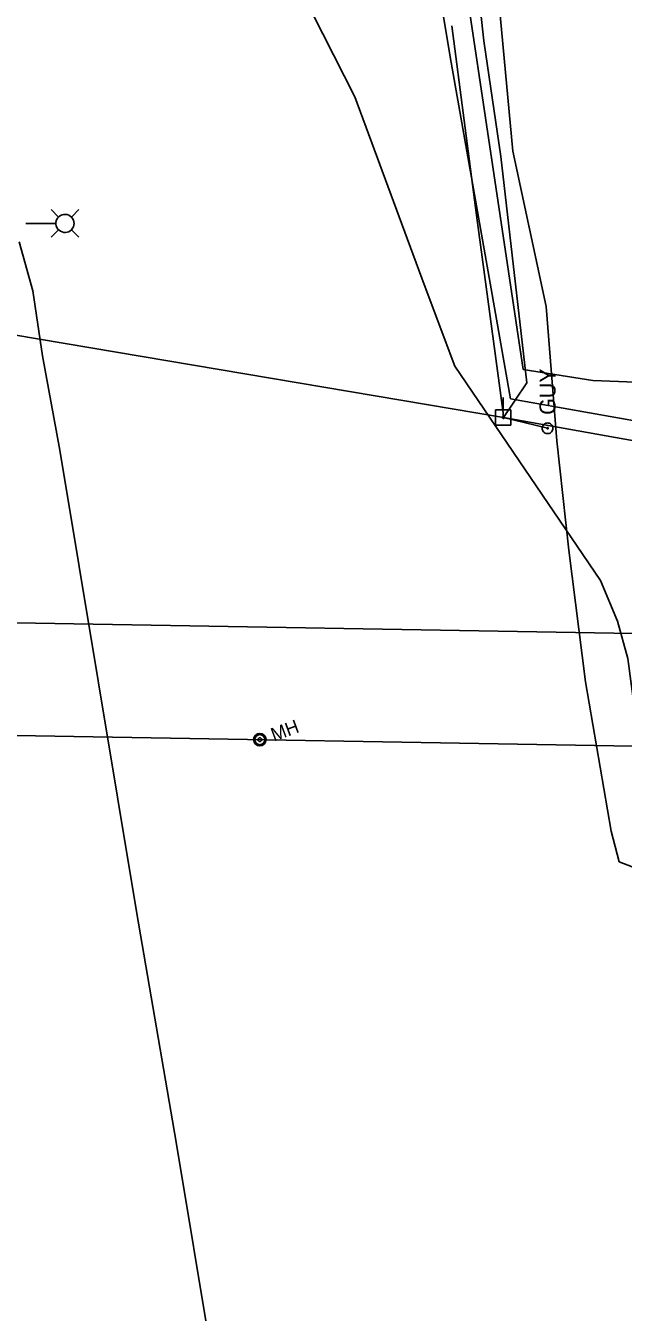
# Model space of a CAD drawing. Extents: x 596028 to 606371, y 330010 to 403088.
# Drawn here: x 604446.4 to 604589.6, y 337868.2 to 338176.7 of the extents above; entities that cross this region are included whole.
import ezdxf

# ---------------------------------------------------------------- set-up
doc = ezdxf.new("R2010")
doc.units = 0
for name, color, linetype in [('E_FTMS_Conduit', 7, 'Continuous'), ('E_LTG', 7, 'Continuous'), ('E_LTG_CID', 7, 'Continuous'), ('E_UTL_E_UG', 7, 'Continuous'), ('E_UTL_EGuyWire', 7, 'Continuous'), ('E_UTL_EPowerPole', 7, 'Continuous'), ('E_UTL_Overhead', 7, 'Continuous'), ('E_UTL_SAN_MH', 7, 'Continuous'), ('E_UTL_SAN_UG_MMSD', 7, 'Continuous'), ('E_UTL_T_UG', 7, 'Continuous'), ('E_UTL_TV_UG', 7, 'Continuous')]:
    doc.layers.add(name, color=color, linetype=linetype)

msp = doc.modelspace()

# ---------------------------------------------------------------- linework, layer by layer
at = {"layer": 'E_FTMS_Conduit'}
msp.add_lwpolyline([(604586.79, 337850.4), (604597.83, 337855.35), (604594.44, 337908.62), (604593.95, 337938.1), (604592.48, 337978.69), (604593.09, 337991.4), (604592.23, 338012.83), (604590.67, 338024.91), (604588.22, 338033.89), (604584.13, 338043.61), (604549.18, 338095.05), (604541.85, 338114.6), (604525.21, 338159.57), (604492.18, 338224.83), (604485.27, 338243.18), (604482.26, 338261.55)], dxfattribs=at)
at = {"layer": 'E_LTG'}
for points in [[(604454.24, 338130.78), (604452.46, 338132.55)], [(604457.94, 338129.25), (604457.9, 338129.67), (604457.78, 338130.06), (604457.59, 338130.43), (604457.34, 338130.76), (604457.03, 338131.03), (604456.67, 338131.23), (604456.28, 338131.37), (604455.87, 338131.43), (604455.45, 338131.41), (604455.05, 338131.31), (604454.68, 338131.14), (604454.34, 338130.9), (604454.05, 338130.6), (604453.83, 338130.25), (604453.68, 338129.87), (604453.6, 338129.46), (604453.6, 338129.05), (604453.68, 338128.64), (604453.83, 338128.26), (604454.05, 338127.91), (604454.34, 338127.61), (604454.68, 338127.37), (604455.05, 338127.2), (604455.45, 338127.1), (604455.87, 338127.08), (604456.28, 338127.14), (604456.67, 338127.27), (604457.03, 338127.48), (604457.34, 338127.75), (604457.59, 338128.08), (604457.78, 338128.45), (604457.9, 338128.84), (604457.94, 338129.25)], [(604457.29, 338130.78), (604459.07, 338132.55)], [(604453.55, 338129.25), (604446.37, 338129.25)], [(604454.24, 338127.73), (604452.46, 338125.95)], [(604457.29, 338127.73), (604459.07, 338125.95)]]:
    msp.add_lwpolyline(points, dxfattribs=at)
at = {"layer": 'E_LTG_CID'}
msp.add_lwpolyline([(604496.48, 337824.9), (604490.59, 337851.15), (604490.59, 337851.15), (604490.25, 337852.6), (604490.82, 337858.46), (604482.37, 337908.96), (604473.02, 337963.75), (604454.51, 338074.88), (604450.35, 338097.54), (604448.04, 338113.09), (604444.75, 338124.83)], dxfattribs=at)
at = {"layer": 'E_UTL_E_UG'}
for points in [[(604588.6, 337976.16), (604586.69, 337983.52), (604580.49, 338019.34), (604576.56, 338050.94), (604573.68, 338077.08), (604571.06, 338109.32), (604563.13, 338146.56), (604558.94, 338191.25), (604558.69, 338219.18), (604562.65, 338218.53), (604569.74, 338213.69)], [(604588.6, 337976.16), (604596.53, 337973.13), (604618.5, 337973.43), (604665.68, 337974.88), (604691.89, 337975.81)]]:
    msp.add_lwpolyline(points, dxfattribs=at)
at = {"layer": 'E_UTL_EGuyWire'}
msp.add_line((604571.42, 338080.12), (604560.83, 338082.73), dxfattribs=at)
for points in [[(604571.42, 338081.41), (604571.18, 338081.38), (604570.94, 338081.32), (604570.73, 338081.2), (604570.54, 338081.05), (604570.38, 338080.87), (604570.25, 338080.66), (604570.17, 338080.43), (604570.14, 338080.19), (604570.15, 338079.94), (604570.21, 338079.7), (604570.31, 338079.48), (604570.45, 338079.28), (604570.63, 338079.12), (604570.83, 338078.98), (604571.06, 338078.89), (604571.3, 338078.85), (604571.54, 338078.85), (604571.78, 338078.89), (604572.01, 338078.98), (604572.21, 338079.12), (604572.39, 338079.28), (604572.53, 338079.48), (604572.63, 338079.7), (604572.69, 338079.94), (604572.7, 338080.19), (604572.67, 338080.43), (604572.59, 338080.66), (604572.47, 338080.87), (604572.31, 338081.05), (604572.11, 338081.2), (604571.9, 338081.32), (604571.66, 338081.38), (604571.42, 338081.41)], [(604571.42, 338080.28), (604571.39, 338080.28), (604571.36, 338080.27), (604571.33, 338080.26), (604571.31, 338080.24), (604571.29, 338080.22), (604571.28, 338080.19), (604571.27, 338080.16), (604571.26, 338080.13), (604571.26, 338080.1), (604571.27, 338080.07), (604571.28, 338080.04), (604571.3, 338080.02), (604571.32, 338080), (604571.35, 338079.98), (604571.38, 338079.97), (604571.41, 338079.96), (604571.44, 338079.96), (604571.47, 338079.97), (604571.49, 338079.98), (604571.52, 338080), (604571.54, 338080.02), (604571.56, 338080.04), (604571.57, 338080.07), (604571.58, 338080.1), (604571.58, 338080.13), (604571.58, 338080.16), (604571.57, 338080.19), (604571.55, 338080.22), (604571.53, 338080.24), (604571.51, 338080.26), (604571.48, 338080.27), (604571.45, 338080.28), (604571.42, 338080.28)]]:
    msp.add_lwpolyline(points, dxfattribs=at)
at = {"layer": 'E_UTL_EPowerPole'}
for points in [[(604560.79, 338084.57), (604560.79, 338087.48)], [(604562.64, 338084.57), (604558.95, 338084.57)], [(604558.95, 338084.57), (604558.95, 338080.88)], [(604562.64, 338080.88), (604562.64, 338084.57)], [(604558.95, 338080.88), (604562.64, 338080.88)], [(604561.06, 338082.73), (604561.06, 338082.77), (604561.05, 338082.82), (604561.03, 338082.86), (604561, 338082.89), (604560.96, 338082.92), (604560.92, 338082.95), (604560.88, 338082.96), (604560.84, 338082.97), (604560.79, 338082.97), (604560.75, 338082.95), (604560.71, 338082.94), (604560.67, 338082.91), (604560.64, 338082.88), (604560.61, 338082.84), (604560.6, 338082.8), (604560.59, 338082.75), (604560.59, 338082.71), (604560.6, 338082.66), (604560.61, 338082.62), (604560.64, 338082.58), (604560.67, 338082.55), (604560.71, 338082.52), (604560.75, 338082.5), (604560.79, 338082.49), (604560.84, 338082.49), (604560.88, 338082.5), (604560.92, 338082.51), (604560.96, 338082.53), (604561, 338082.56), (604561.03, 338082.6), (604561.05, 338082.64), (604561.06, 338082.68), (604561.06, 338082.73)]]:
    msp.add_lwpolyline(points, dxfattribs=at)
at = {"layer": 'E_UTL_Overhead'}
msp.add_lwpolyline([(604103.64, 338065.21), (604129.71, 338064.26), (604269.62, 338062.62), (604344.53, 338119.28), (604560.83, 338082.73), (604641.4, 338068.29), (604696.28, 338059.45), (604715.56, 338054.88), (604786.57, 338054.03), (604829.08, 338053.72), (604872.92, 338052.19), (604977.47, 338050.01), (605123.72, 338048.42), (605215.39, 338038.9)], dxfattribs=at)
at = {"layer": 'E_UTL_SAN_MH'}
for radius in [1.5, 1.2, 0.45]:
    msp.add_circle((604502.46, 338005.46), radius, dxfattribs=at)
at = {"layer": 'E_UTL_SAN_UG_MMSD'}
for p, q in [((604202.07, 338037.6), (604640.48, 338030.1)), ((603897.65, 338015.8), (604665.17, 338002.68))]:
    msp.add_line(p, q, dxfattribs=at)
at = {"layer": 'E_UTL_T_UG'}
for points in [[(604565.56, 338094.25), (604551.01, 338191.51), (604532.12, 338333.05), (604521.96, 338390.75), (604510.45, 338447.32), (604488.65, 338600.27), (604487.39, 338664.2), (604490.15, 338716.8), (604494.46, 338768.45), (604497.77, 338778.83), (604521.63, 338779.92), (604565.86, 338779.33)], [(604562.54, 338087.2), (604557.66, 338114.93), (604548.33, 338167.82), (604538.97, 338223.91), (604534.26, 338258.22)], [(604565.56, 338094.25), (604582.26, 338091.62), (604629.37, 338089.71), (604674.9, 338081.98)], [(604562.54, 338087.2), (604594.09, 338081.58), (604616.58, 338077.92), (604632.65, 338071.98), (604633.31, 338069.27), (604635.85, 338069.47)]]:
    msp.add_lwpolyline(points, dxfattribs=at)
at = {"layer": 'E_UTL_TV_UG'}
for points in [[(604560.21, 338145.26), (604556.14, 338173.01), (604547.36, 338253.18), (604541.69, 338297.43)], [(604560.76, 338082.84), (604560.76, 338083.84), (604554.42, 338131.21), (604548.48, 338176.66)], [(604560.83, 338082.73), (604566.47, 338090.99), (604560.21, 338145.26)]]:
    msp.add_lwpolyline(points, dxfattribs=at)

# ---------------------------------------------------------------- texts
at = {"layer": 'E_UTL_EGuyWire'}
msp.add_text('GUY', height=3.85, rotation=90, dxfattribs=at).set_placement((604573.35, 338083.33))
at = {"layer": 'E_UTL_SAN_MH'}
msp.add_text('MH', height=3.24, rotation=20.3622, dxfattribs=at).set_placement((604505.84, 338004.98))

doc.saveas('drawing.dxf')
